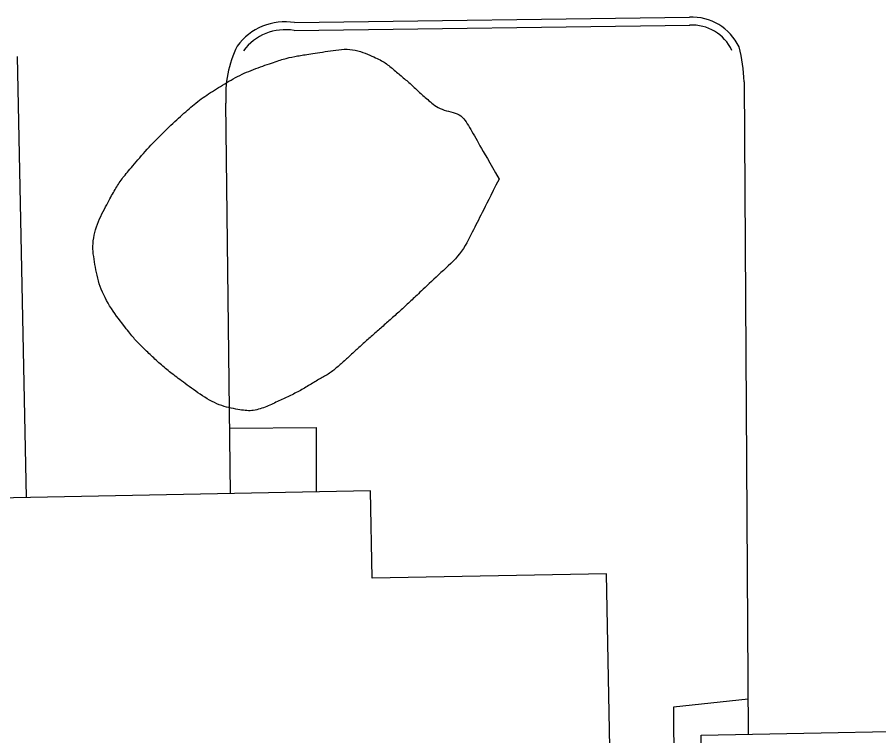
# Model space of a CAD drawing. Extents: x 2145380 to 2157287, y 139568 to 149130.
# Drawn here: x 2150336.3 to 2150401.7, y 144490.2 to 144544.8 of the extents above; entities that cross this region are included whole.
import ezdxf

# ---------------------------------------------------------------- set-up
doc = ezdxf.new("R2010")
doc.units = 0
for name, color, linetype in [('TOPO_Asphalt', 7, 'Continuous'), ('TOPO_Building', 7, 'Continuous'), ('TOPO_Curb Back', 7, 'Continuous'), ('TOPO_Sidewalk', 7, 'Continuous'), ('TOPO_Tree Line', 7, 'Continuous')]:
    doc.layers.add(name, color=color, linetype=linetype)

msp = doc.modelspace()

# ---------------------------------------------------------------- linework, layer by layer
at = {"layer": 'TOPO_Asphalt'}
msp.add_line((2150336.31, 144541.819), (2150336.984, 144508.333), dxfattribs=at)
for points in [[(2150391.472, 144539.909), (2150391.798, 144490.367)], [(2150352.505, 144508.634), (2150352.147, 144538.286)]]:
    msp.add_lwpolyline(points, dxfattribs=at)
for centre, radius, start, end in [((2150360.733, 144538.84), 8.603, 154.02166, 183.69106), ((2150380.022, 144539.634), 11.453, 1.37685, 14.71836)]:
    msp.add_arc(centre, radius, start, end, dxfattribs=at)
at = {"layer": 'TOPO_Building'}
for points in [[(2150388.213, 144490.3), (2150411.629, 144490.74), (2150411.274, 144509.641), (2150436.592, 144510.117), (2150437.449, 144464.496), (2150413.746, 144464.051), (2150413.985, 144451.372), (2150389.803, 144450.918), (2150389.549, 144464.472), (2150388.699, 144464.456)], [(2150334.125, 144471.336), (2150381.622, 144472.258), (2150381.034, 144502.555), (2150363.253, 144502.21), (2150363.124, 144508.84), (2150333.408, 144508.264)]]:
    msp.add_lwpolyline(points, close=True, dxfattribs=at)
at = {"layer": 'TOPO_Curb Back'}
for points in [[(2150357.365, 144544.398), (2150387.327, 144544.797)], [(2150357.32, 144543.797), (2150387.348, 144544.198)]]:
    msp.add_lwpolyline(points, dxfattribs=at)
for centre, radius, start, end in [((2150356.649, 144539.923), 4.532, 80.91145, 143.66036), ((2150387.537, 144540.865), 3.938, 25.23425, 93.05726), ((2150356.649, 144539.923), 3.932, 80.1831, 143.66369), ((2150387.537, 144540.865), 3.338, 25.23521, 93.2559)]:
    msp.add_arc(centre, radius, start, end, dxfattribs=at)
at = {"layer": 'TOPO_Sidewalk'}
for points in [[(2150352.445, 144513.598), (2150359.008, 144513.661), (2150359, 144508.76)], [(2150391.781, 144493.016), (2150386.117, 144492.428), (2150386.227, 144474.138)]]:
    msp.add_lwpolyline(points, dxfattribs=at)
at = {"layer": 'TOPO_Tree Line'}
msp.add_open_spline([(2150372.878, 144532.512), (2150372.124, 144533.831), (2150371.371, 144535.15), (2150370.618, 144536.47), (2150370.005, 144537.542), (2150368.459, 144537.709), (2150367.518, 144538.499), (2150366.84, 144539.068), (2150366.215, 144539.701), (2150365.529, 144540.279), (2150364.842, 144540.856), (2150364.187, 144541.419), (2150363.335, 144541.801), (2150361.783, 144542.496), (2150360.064, 144542.251), (2150358.471, 144542.004), (2150357.593, 144541.867), (2150356.717, 144541.704), (2150355.855, 144541.408), (2150354.396, 144540.908), (2150353.03, 144540.347), (2150351.718, 144539.541), (2150350.532, 144538.813), (2150349.479, 144537.983), (2150348.46, 144537.049), (2150347.174, 144535.87), (2150346.027, 144534.631), (2150344.892, 144533.299), (2150344.238, 144532.532), (2150343.729, 144531.73), (2150343.235, 144530.819), (2150342.43, 144529.334), (2150341.932, 144527.592), (2150342.206, 144526.067), (2150342.513, 144524.357), (2150343.405, 144522.661), (2150344.582, 144521.159), (2150345.151, 144520.434), (2150345.719, 144519.829), (2150346.365, 144519.221), (2150347.16, 144518.473), (2150347.95, 144517.809), (2150348.85, 144517.144), (2150350.183, 144516.159), (2150351.636, 144515.277), (2150353.145, 144515.014), (2150354.083, 144514.851), (2150355.146, 144515.192), (2150356.063, 144515.62), (2150356.958, 144516.038), (2150357.809, 144516.457), (2150358.642, 144516.966), (2150359.363, 144517.406), (2150360.106, 144517.802), (2150360.736, 144518.357), (2150361.382, 144518.926), (2150362.004, 144519.518), (2150362.646, 144520.09), (2150363.361, 144520.726), (2150364.078, 144521.358), (2150364.793, 144521.994), (2150365.544, 144522.663), (2150366.273, 144523.353), (2150367.005, 144524.045), (2150368.449, 144525.411), (2150369.995, 144526.784), (2150370.887, 144528.556), (2150371.551, 144529.875), (2150372.214, 144531.193), (2150372.878, 144532.512)], degree=3, dxfattribs=at)

doc.saveas('drawing.dxf')
